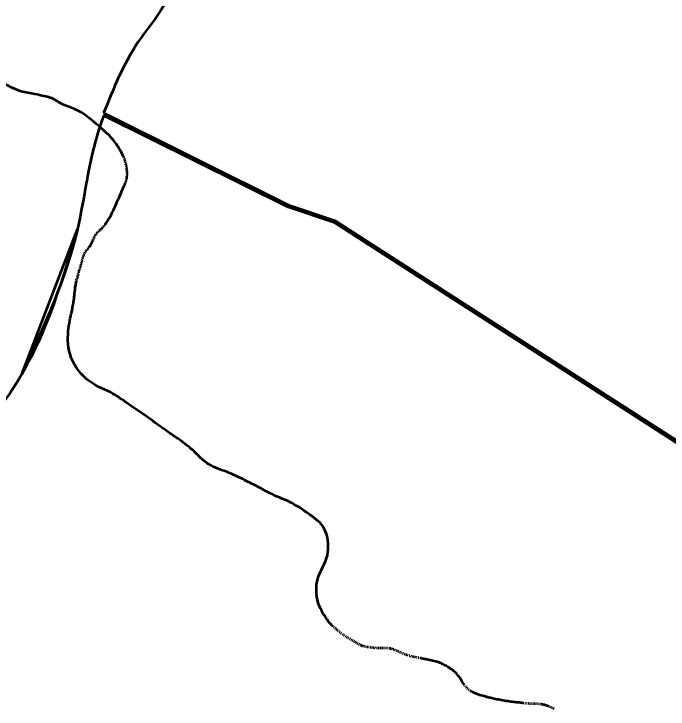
# Model space of a CAD drawing. Extents: x -1643653 to 4543381, y 1624270 to 13878484.
# Drawn here: x 811064 to 811736, y 9016856 to 9017569 of the extents above; entities that cross this region are included whole.
import ezdxf

# ---------------------------------------------------------------- set-up
doc = ezdxf.new("R2010")
doc.units = 0
doc.header["$LTSCALE"] = 200
for name, color, linetype, lineweight in [('1', 7, 'Continuous', 13), ('27', 7, 'Continuous', 53), ('28', 7, 'Continuous', 53), ('29', 7, 'Continuous', 13)]:
    doc.layers.add(name, color=color, linetype=linetype, lineweight=lineweight)

msp = doc.modelspace()

# ---------------------------------------------------------------- linework, layer by layer
at = {"layer": '1', "lineweight": 25}
for p, q in [((811177.4, 9017421.1), (811177.8, 9017420.3)), ((811178.1, 9017419.5), (811178.3, 9017418.7)), ((811178.6, 9017417.9), (811178.8, 9017417)), ((811179.1, 9017416.1), (811179.3, 9017415.2)), ((811179.5, 9017414.2), (811179.7, 9017413.3)), ((811179.9, 9017412.3), (811180.1, 9017411.3)), ((811180.2, 9017410.4), (811180.3, 9017409.5)), ((811180.4, 9017408.6), (811180.5, 9017407.8)), ((811180.5, 9017407), (811180.6, 9017406.2)), ((811180.6, 9017405.5), (811180.6, 9017404.7)), ((811179.8, 9017398.3), (811179.6, 9017397.6)), ((811180.2, 9017399.8), (811180, 9017399.1)), ((811180.4, 9017401.2), (811180.3, 9017400.6)), ((811180.5, 9017402.6), (811180.4, 9017402)), ((811180.5, 9017404), (811180.5, 9017403.3)), ((811179.3, 9017396.7), (811179, 9017395.8)), ((811153.9, 9017348.2), (811153.5, 9017347.9)), ((811154.7, 9017349), (811154.3, 9017348.6)), ((811155.6, 9017349.9), (811155.2, 9017349.4)), ((811156.6, 9017351), (811156.1, 9017350.4)), ((811157.7, 9017352.5), (811157.1, 9017351.7)), ((811147.8, 9017341.5), (811147.4, 9017340.8)), ((811148.5, 9017342.7), (811148.1, 9017342.1)), ((811149.2, 9017343.8), (811148.8, 9017343.2)), ((811150.1, 9017344.8), (811149.7, 9017344.3)), ((811151.1, 9017345.8), (811150.6, 9017345.3)), ((811152.1, 9017346.7), (811151.6, 9017346.2)), ((811153.1, 9017347.5), (811152.6, 9017347.1)), ((811146.4, 9017338.6), (811146, 9017337.7)), ((811147.1, 9017340.2), (811146.7, 9017339.4)), ((811140.3, 9017327.9), (811139.7, 9017327.2)), ((811141.5, 9017329.3), (811140.9, 9017328.6)), ((811135.6, 9017320), (811135.3, 9017319.1)), ((811136.3, 9017321.8), (811135.9, 9017320.9)), ((811137.1, 9017323.5), (811136.7, 9017322.7)), ((811138, 9017325.1), (811137.5, 9017324.4)), ((811139.1, 9017326.6), (811138.5, 9017325.8)), ((811133.7, 9017313.1), (811133.5, 9017312.3)), ((811134.1, 9017314.8), (811133.9, 9017314)), ((811134.6, 9017316.5), (811134.4, 9017315.6)), ((811135.1, 9017318.2), (811134.8, 9017317.4)), ((811131.8, 9017306.7), (811131.5, 9017305.9)), ((811132.3, 9017308.3), (811132, 9017307.5)), ((811132.8, 9017309.9), (811132.6, 9017309.1)), ((811133.3, 9017311.5), (811133.1, 9017310.7)), ((811129.7, 9017298.8), (811129.5, 9017298.1)), ((811130.1, 9017300.3), (811129.9, 9017299.6)), ((811130.5, 9017301.9), (811130.3, 9017301.1)), ((811130.9, 9017303.5), (811130.7, 9017302.7)), ((811131.3, 9017305.1), (811131.1, 9017304.3)), ((811128.8, 9017295.8), (811128.6, 9017294.9)), ((811129.3, 9017297.4), (811129.1, 9017296.7))]:
    msp.add_line(p, q, dxfattribs=at)
at = {"layer": '1', "lineweight": 53}
for p, q in [((811178.1, 9017419.5), (811177.8, 9017420.3)), ((811178.6, 9017417.9), (811178.3, 9017418.7)), ((811179.1, 9017416.1), (811178.8, 9017417)), ((811179.5, 9017414.2), (811179.3, 9017415.2)), ((811179.9, 9017412.3), (811179.7, 9017413.3)), ((811180.2, 9017410.4), (811180.1, 9017411.3)), ((811180.4, 9017408.6), (811180.3, 9017409.5)), ((811180.5, 9017407), (811180.5, 9017407.8)), ((811180.6, 9017405.5), (811180.6, 9017406.2)), ((811179.8, 9017398.3), (811180, 9017399.1)), ((811180.2, 9017399.8), (811180.3, 9017400.6)), ((811180.4, 9017401.2), (811180.4, 9017402)), ((811180.5, 9017404), (811180.6, 9017404.7)), ((811180.5, 9017402.6), (811180.5, 9017403.3)), ((811179.3, 9017396.7), (811179.6, 9017397.6)), ((811153.9, 9017348.2), (811154.3, 9017348.6)), ((811154.7, 9017349), (811155.2, 9017349.4)), ((811155.6, 9017349.9), (811156.1, 9017350.4)), ((811156.6, 9017351), (811157.1, 9017351.7)), ((811147.8, 9017341.5), (811148.1, 9017342.1)), ((811148.5, 9017342.7), (811148.8, 9017343.2)), ((811149.2, 9017343.8), (811149.7, 9017344.3)), ((811150.1, 9017344.8), (811150.6, 9017345.3)), ((811151.1, 9017345.8), (811151.6, 9017346.2)), ((811152.1, 9017346.7), (811152.6, 9017347.1)), ((811153.1, 9017347.5), (811153.5, 9017347.9)), ((811146.4, 9017338.6), (811146.7, 9017339.4)), ((811147.1, 9017340.2), (811147.4, 9017340.8)), ((811139.1, 9017326.6), (811139.7, 9017327.2)), ((811140.3, 9017327.9), (811140.9, 9017328.6)), ((811135.6, 9017320), (811135.9, 9017320.9)), ((811136.3, 9017321.8), (811136.7, 9017322.7)), ((811137.1, 9017323.5), (811137.5, 9017324.4)), ((811138, 9017325.1), (811138.5, 9017325.8)), ((811133.7, 9017313.1), (811133.9, 9017314)), ((811134.1, 9017314.8), (811134.4, 9017315.6)), ((811134.6, 9017316.5), (811134.8, 9017317.4)), ((811135.1, 9017318.2), (811135.3, 9017319.1)), ((811131.3, 9017305.1), (811131.5, 9017305.9)), ((811131.8, 9017306.7), (811132, 9017307.5)), ((811132.3, 9017308.3), (811132.6, 9017309.1)), ((811132.8, 9017309.9), (811133.1, 9017310.7)), ((811133.3, 9017311.5), (811133.5, 9017312.3)), ((811129.7, 9017298.8), (811129.9, 9017299.6)), ((811130.1, 9017300.3), (811130.3, 9017301.1)), ((811130.5, 9017301.9), (811130.7, 9017302.7)), ((811130.9, 9017303.5), (811131.1, 9017304.3)), ((811128.8, 9017295.8), (811129.1, 9017296.7)), ((811129.3, 9017297.4), (811129.5, 9017298.1)), ((811393.5, 9016939.1), (811392.8, 9016939.7)), ((811394.7, 9016938.1), (811394.1, 9016938.6)), ((811395.8, 9016937.1), (811395.3, 9016937.6)), ((811396.9, 9016936.2), (811396.3, 9016936.7)), ((811398, 9016935.2), (811397.4, 9016935.7)), ((811399.3, 9016934.1), (811398.6, 9016934.6)), ((811400.7, 9016933), (811400, 9016933.5)), ((811402.2, 9016931.8), (811401.5, 9016932.4)), ((811403.8, 9016930.7), (811403, 9016931.3)), ((811405.3, 9016929.7), (811404.6, 9016930.2)), ((811406.8, 9016928.8), (811406.1, 9016929.2)), ((811408.3, 9016927.9), (811407.6, 9016928.3)), ((811409.7, 9016927.1), (811409, 9016927.5)), ((811411.1, 9016926.3), (811410.4, 9016926.7)), ((811412.5, 9016925.5), (811411.8, 9016925.9)), ((811413.8, 9016924.8), (811413.2, 9016925.2)), ((811415.2, 9016924), (811414.5, 9016924.4)), ((811416.5, 9016923.2), (811415.8, 9016923.6)), ((811417.8, 9016922.4), (811417.2, 9016922.8)), ((811419.1, 9016921.7), (811418.4, 9016922)), ((811420.3, 9016921.1), (811419.7, 9016921.3)), ((811421.4, 9016920.5), (811420.8, 9016920.8)), ((811422.4, 9016920.2), (811421.9, 9016920.3)), ((811423.5, 9016919.8), (811423, 9016920)), ((811424.7, 9016919.6), (811424.1, 9016919.7)), ((811426, 9016919.4), (811425.3, 9016919.5)), ((811427.5, 9016919.1), (811426.7, 9016919.2)), ((811429.1, 9016918.9), (811428.3, 9016919)), ((811430.7, 9016918.7), (811429.9, 9016918.8)), ((811432.3, 9016918.5), (811431.5, 9016918.6)), ((811433.8, 9016918.4), (811433, 9016918.4)), ((811435.1, 9016918.2), (811434.5, 9016918.3)), ((811436.5, 9016918.2), (811435.8, 9016918.2)), ((811437.7, 9016918.1), (811437.1, 9016918.1)), ((811439, 9016918), (811438.4, 9016918.1)), ((811440.2, 9016918), (811439.6, 9016918)), ((811441.4, 9016918), (811440.8, 9016918)), ((811442.6, 9016918), (811442, 9016918)), ((811443.7, 9016918), (811443.2, 9016918)), ((811444.8, 9016918), (811444.3, 9016918)), ((811445.9, 9016918), (811445.3, 9016918)), ((811446.9, 9016918), (811446.4, 9016918)), ((811448.3, 9016917.9), (811447.8, 9016917.9)), ((811449.8, 9016917.8), (811449.3, 9016917.8)), ((811450.8, 9016917.6), (811450.3, 9016917.7)), ((811452, 9016917.3), (811451.4, 9016917.5)), ((811453.2, 9016917), (811452.6, 9016917.2)), ((811454.4, 9016916.6), (811453.8, 9016916.8)), ((811455.7, 9016916.1), (811455.1, 9016916.3)), ((811457, 9016915.5), (811456.3, 9016915.8)), ((811458.3, 9016914.8), (811457.7, 9016915.2)), ((811459.7, 9016914.2), (811459, 9016914.5)), ((811461.2, 9016913.5), (811460.5, 9016913.8)), ((811462.7, 9016912.8), (811461.9, 9016913.2)), ((811464.2, 9016912.2), (811463.5, 9016912.5)), ((811465.8, 9016911.5), (811465, 9016911.8)), ((811467.5, 9016911), (811466.7, 9016911.2)), ((811469.2, 9016910.5), (811468.4, 9016910.7)), ((811470.9, 9016910), (811470.1, 9016910.2)), ((811472.5, 9016909.6), (811471.7, 9016909.8)), ((811474, 9016909.2), (811473.3, 9016909.4)), ((811475.4, 9016908.9), (811474.7, 9016909.1)), ((811476.8, 9016908.6), (811476.1, 9016908.8)), ((811478.4, 9016908.3), (811477.6, 9016908.5)), ((811480.1, 9016908), (811479.2, 9016908.2)), ((811482.1, 9016907.6), (811481.1, 9016907.8)), ((811528, 9016878.7), (811527.4, 9016879.4)), ((811529.1, 9016877.4), (811528.6, 9016878)), ((811530.3, 9016876.2), (811529.7, 9016876.8)), ((811531.7, 9016875.1), (811531, 9016875.7)), ((811589.6, 9016861.3), (811588.6, 9016861.4)), ((811591.3, 9016861.2), (811590.5, 9016861.2)), ((811592.8, 9016861.1), (811592.1, 9016861.1)), ((811594.2, 9016861), (811593.5, 9016861)), ((811595.4, 9016861), (811594.8, 9016861)), ((811596.6, 9016861), (811596, 9016861)), ((811597.8, 9016861), (811597.2, 9016861)), ((811599, 9016860.9), (811598.4, 9016860.9)), ((811600.4, 9016860.9), (811599.7, 9016860.9)), ((811601.9, 9016860.8), (811601.1, 9016860.8)), ((811603.7, 9016860.6), (811602.8, 9016860.7)), ((811615.4, 9016857.3), (811614.5, 9016857.7)), ((811617.1, 9016856.5), (811616.2, 9016856.9)), ((811618.8, 9016855.7), (811618, 9016856.1))]:
    msp.add_line(p, q, dxfattribs=at)
at = {"layer": '1'}
msp.add_line((811129.5, 9017347.9), (811072.6, 9017199.4), dxfattribs=at)
msp.add_lwpolyline([(811155.2, 9017461.2), (811156.5, 9017464.7), (811156.5, 9017464.7), (811160, 9017462.9), (811163, 9017464.1), (811156.5, 9017467.3), (811156.5, 9017467.3)], dxfattribs=at)
at = {"layer": '1', "lineweight": 25}
msp.add_lwpolyline([(811170.6, 9017434.5), (811171.3, 9017433.4), (811172, 9017432.2), (811172.7, 9017431), (811173.4, 9017429.8), (811174, 9017428.5), (811174.6, 9017427.3), (811175.2, 9017426.1), (811175.7, 9017424.9)], dxfattribs=at)
at = {"layer": '1', "lineweight": 53}
for points in [[(811177.4, 9017421.1), (811177.1, 9017422), (811176.7, 9017422.9), (811176.2, 9017423.9), (811175.7, 9017424.9)], [(811157.7, 9017352.5), (811158.4, 9017353.4), (811159, 9017354.3), (811159.7, 9017355.3), (811160.3, 9017356.2), (811161, 9017357.2), (811161.6, 9017358.2), (811162.2, 9017359.2), (811162.8, 9017360.1), (811163.4, 9017361.2), (811164.1, 9017362.3), (811164.7, 9017363.6), (811165.4, 9017365), (811166.2, 9017366.6), (811167.1, 9017368.5), (811168, 9017370.6), (811169, 9017372.9), (811170.1, 9017375.4), (811171.2, 9017378), (811172.3, 9017380.5), (811173.4, 9017383), (811174.4, 9017385.3), (811175.3, 9017387.5), (811176.2, 9017389.4), (811176.9, 9017391), (811177.5, 9017392.5), (811178.1, 9017393.7), (811178.5, 9017394.8), (811179, 9017395.8)], [(811141.5, 9017329.3), (811142.1, 9017330.1), (811142.7, 9017330.9), (811143.2, 9017331.8), (811143.7, 9017332.7), (811144.2, 9017333.7), (811144.7, 9017334.7), (811145.2, 9017335.7), (811145.6, 9017336.7), (811146, 9017337.7)], [(811120, 9017239.9), (811120.2, 9017243), (811120.5, 9017246), (811120.9, 9017248.9), (811121.3, 9017251.7), (811121.8, 9017254.3), (811122.3, 9017256.8), (811122.8, 9017259.1), (811123.2, 9017261.2), (811123.7, 9017263.2), (811124.1, 9017265), (811124.4, 9017266.6), (811124.7, 9017268), (811125, 9017269.4), (811125.2, 9017270.7), (811125.5, 9017272), (811125.7, 9017273.4), (811125.9, 9017274.8), (811126.1, 9017276.4), (811126.3, 9017278.2), (811126.5, 9017280.1), (811126.7, 9017282), (811127, 9017284), (811127.2, 9017286), (811127.4, 9017287.9), (811127.7, 9017289.7), (811127.9, 9017291.3), (811128.2, 9017292.7), (811128.4, 9017293.9), (811128.6, 9017294.9)], [(811200.2, 9017156.1), (811197.9, 9017157.7), (811195.8, 9017159.2), (811193.6, 9017160.6), (811191.6, 9017162), (811189.5, 9017163.4), (811187.5, 9017164.8), (811185.5, 9017166.1), (811183.5, 9017167.5), (811181.5, 9017168.9), (811179.5, 9017170.3), (811177.5, 9017171.8), (811175.4, 9017173.2), (811173.2, 9017174.7), (811171, 9017176.2), (811168.6, 9017177.7), (811166.1, 9017179.2), (811163.4, 9017180.6), (811160.5, 9017182), (811157.5, 9017183.4), (811154.4, 9017184.9), (811151.3, 9017186.4), (811148.1, 9017188.1), (811144.9, 9017189.9), (811141.9, 9017191.9), (811138.9, 9017194.2), (811136.1, 9017196.8), (811133.4, 9017199.6), (811130.9, 9017202.6), (811128.7, 9017205.8), (811126.6, 9017209.1), (811124.8, 9017212.6), (811123.3, 9017216.1), (811122.1, 9017219.6), (811121.2, 9017223.1), (811120.5, 9017226.6), (811120.1, 9017230), (811119.9, 9017233.4), (811119.8, 9017236.7), (811120, 9017239.9)], [(811256.6, 9017112.8), (811255.6, 9017113.7), (811254.7, 9017114.7), (811253.7, 9017115.6), (811252.8, 9017116.6), (811251.8, 9017117.5), (811250.8, 9017118.5), (811249.9, 9017119.5), (811248.9, 9017120.4), (811247.9, 9017121.3), (811246.9, 9017122.2), (811245.8, 9017123.1), (811244.8, 9017124), (811243.8, 9017124.8), (811242.7, 9017125.7), (811241.7, 9017126.5), (811240.6, 9017127.3), (811239.6, 9017128.1), (811238.5, 9017128.9), (811237.4, 9017129.8), (811236.3, 9017130.6), (811235.1, 9017131.5), (811233.8, 9017132.4), (811232.5, 9017133.3), (811231.1, 9017134.3), (811229.6, 9017135.3), (811228, 9017136.4), (811226.2, 9017137.6), (811224.4, 9017138.8), (811222.5, 9017140.1), (811220.5, 9017141.5), (811218.5, 9017142.9), (811216.3, 9017144.4), (811214.1, 9017146), (811211.8, 9017147.7), (811209.5, 9017149.3), (811207.2, 9017151.1), (811204.8, 9017152.8), (811202.5, 9017154.4), (811200.2, 9017156.1)], [(811315.5, 9017083.1), (811314.2, 9017083.8), (811312.9, 9017084.5), (811311.6, 9017085.2), (811310.2, 9017085.9), (811308.7, 9017086.7), (811307, 9017087.6), (811305.2, 9017088.5), (811303.2, 9017089.5), (811301.1, 9017090.6), (811298.9, 9017091.7), (811296.6, 9017092.8), (811294.3, 9017093.9), (811292, 9017095), (811289.8, 9017096), (811287.6, 9017097), (811285.6, 9017097.8), (811283.6, 9017098.6), (811281.8, 9017099.3), (811280.1, 9017099.9), (811278.5, 9017100.5), (811276.9, 9017101.1), (811275.4, 9017101.6), (811274.1, 9017102.1), (811272.7, 9017102.6), (811271.5, 9017103.2), (811270.2, 9017103.7), (811269, 9017104.2), (811267.9, 9017104.8), (811266.8, 9017105.4), (811265.7, 9017106), (811264.7, 9017106.6), (811263.6, 9017107.3), (811262.6, 9017108), (811261.6, 9017108.7), (811260.5, 9017109.5), (811259.6, 9017110.3), (811258.6, 9017111.1), (811257.6, 9017111.9), (811256.6, 9017112.8)], [(811382.6, 9017041.2), (811381.4, 9017043.1), (811380.1, 9017044.9), (811378.6, 9017046.6), (811376.9, 9017048.2), (811374.9, 9017049.9), (811372.8, 9017051.6), (811370.4, 9017053.4), (811367.8, 9017055.3), (811365.2, 9017057.2), (811362.4, 9017059.1), (811359.7, 9017060.9), (811357, 9017062.6), (811354.5, 9017064.2), (811352.2, 9017065.6), (811350.1, 9017066.8), (811348.3, 9017067.7), (811346.6, 9017068.5), (811345.1, 9017069.2), (811343.7, 9017069.8), (811342.4, 9017070.3), (811341.1, 9017070.8), (811339.8, 9017071.3), (811338.4, 9017071.9), (811336.9, 9017072.5), (811335.4, 9017073.2), (811333.9, 9017073.8), (811332.4, 9017074.5), (811330.9, 9017075.2), (811329.3, 9017076), (811327.8, 9017076.7), (811326.4, 9017077.5), (811324.9, 9017078.2), (811323.5, 9017078.9), (811322.1, 9017079.6), (811320.7, 9017080.4), (811319.3, 9017081.1), (811318, 9017081.8), (811316.8, 9017082.5), (811315.5, 9017083.1)], [(811392.1, 9016940.3), (811391.2, 9016941.1), (811390.3, 9016941.9), (811389.4, 9016943), (811388.3, 9016944.2), (811387.1, 9016945.7), (811385.8, 9016947.3), (811384.5, 9016949.3), (811383, 9016951.4), (811381.6, 9016953.7), (811380.3, 9016956.2), (811379, 9016958.9), (811377.8, 9016961.7), (811376.8, 9016964.6), (811376, 9016967.6), (811375.4, 9016970.7), (811375, 9016973.8), (811374.8, 9016977), (811374.8, 9016980.2), (811375.1, 9016983.3), (811375.6, 9016986.5), (811376.4, 9016989.6), (811377.5, 9016992.6), (811378.7, 9016995.6), (811380, 9016998.5), (811381.4, 9017001.4), (811382.8, 9017004.3), (811384.1, 9017007.3), (811385.2, 9017010.3), (811386.1, 9017013.3), (811386.7, 9017016.4), (811387.1, 9017019.6), (811387.1, 9017022.7), (811387, 9017025.8), (811386.6, 9017028.8), (811386.1, 9017031.7), (811385.4, 9017034.4), (811384.6, 9017036.9), (811383.6, 9017039.2), (811382.6, 9017041.2)], [(811526.8, 9016880.1), (811526.2, 9016881), (811525.6, 9016882), (811524.9, 9016883.1), (811524.2, 9016884.3), (811523.4, 9016885.5), (811522.6, 9016886.8), (811521.7, 9016888.1), (811520.7, 9016889.4), (811519.7, 9016890.7), (811518.7, 9016891.9), (811517.5, 9016893.1), (811516.3, 9016894.1), (811515.1, 9016895.1), (811513.9, 9016896), (811512.6, 9016896.9), (811511.4, 9016897.7), (811510.2, 9016898.5), (811509, 9016899.2), (811507.9, 9016899.8), (811506.8, 9016900.4), (811505.8, 9016901), (811504.7, 9016901.6), (811503.7, 9016902.1), (811502.6, 9016902.6), (811501.4, 9016903), (811500.1, 9016903.5), (811498.8, 9016903.9), (811497.3, 9016904.3), (811495.8, 9016904.7), (811494.3, 9016905), (811492.8, 9016905.4), (811491.2, 9016905.7), (811489.7, 9016906), (811488.2, 9016906.3), (811486.9, 9016906.6), (811485.6, 9016906.9), (811484.3, 9016907.1), (811483.2, 9016907.3), (811482.1, 9016907.6)], [(811534.1, 9016873.5), (811533.3, 9016874), (811532.4, 9016874.6)], [(811587.6, 9016861.5), (811586.6, 9016861.6), (811585.5, 9016861.8), (811584.3, 9016861.9), (811583, 9016862.1), (811581.7, 9016862.2), (811580.3, 9016862.4), (811578.9, 9016862.5), (811577.4, 9016862.7), (811575.9, 9016862.9), (811574.4, 9016863.1), (811572.8, 9016863.3), (811571.2, 9016863.6), (811569.6, 9016863.8), (811567.9, 9016864.1), (811566.3, 9016864.3), (811564.7, 9016864.6), (811563.1, 9016864.9), (811561.6, 9016865.2), (811560.1, 9016865.5), (811558.7, 9016865.8), (811557.3, 9016866), (811556, 9016866.3), (811554.8, 9016866.6), (811553.5, 9016866.9), (811552.3, 9016867.2), (811551, 9016867.6), (811549.7, 9016867.9), (811548.4, 9016868.3), (811547, 9016868.7), (811545.6, 9016869.1), (811544.1, 9016869.5), (811542.7, 9016869.9), (811541.2, 9016870.4), (811539.9, 9016870.9), (811538.5, 9016871.4), (811537.3, 9016871.9), (811536.1, 9016872.4), (811535.1, 9016872.9), (811534.1, 9016873.5)], [(811613.6, 9016858.1), (811612.7, 9016858.5), (811611.7, 9016858.9), (811610.8, 9016859.2), (811609.8, 9016859.5), (811608.8, 9016859.8), (811607.7, 9016860), (811606.7, 9016860.2), (811605.7, 9016860.4), (811604.7, 9016860.5)]]:
    msp.add_lwpolyline(points, dxfattribs=at)
at = {"layer": '1', "lineweight": 25}
msp.add_spline([(814781, 9009175.5), (814787.2, 9009173.4), (814796.9, 9009173.4), (814799.4, 9009172.4), (814805.1, 9009174.5), (814805.6, 9009176.5), (814811.7, 9009179.5), (814811.7, 9009179.5), (814801.5, 9009181), (814790.7, 9009181.5), (814784.1, 9009183.1), (814777.4, 9009185.1), (814778.4, 9009175.5)], degree=3, dxfattribs=at)
at = {"layer": '1'}
for points in [[(811156.5, 9017467.3), (811191.7, 9017539.8), (811208.3, 9017562.6), (811354.3, 9017927), (811474.8, 9018062.6), (811559.2, 9018124.5), (811596.3, 9018147.2), (811629.5, 9018164.9), (811752, 9018207.7), (811822.1, 9018216.3), (811898.4, 9018200.7), (811974.6, 9018163.5), (812039.3, 9018123.8), (812132.1, 9018090.4), (812156.3, 9018094.1), (812202.2, 9018092.6), (812299, 9018091), (812407.2, 9018091.8)], [(811072.6, 9017199.4), (811129.5, 9017347.9), (811151.7, 9017450.8), (811155.2, 9017461.2)], [(810768.5, 9017027.9), (810797.8, 9017036.5), (810834.8, 9017052.8), (810950.9, 9017081.6), (811016.1, 9017127.1), (811072.6, 9017199.4), (811129.5, 9017347.9)]]:
    msp.add_spline(points, degree=3, dxfattribs=at)
at = {"layer": '1', "lineweight": 53}
msp.add_spline([(811176, 9017424.4), (811168.4, 9017437.1), (811151.8, 9017453.6), (811127, 9017471.2), (811113, 9017476.9), (811101.7, 9017483), (811095.6, 9017484.5), (811086, 9017486.7), (811071.7, 9017489.5), (811052.8, 9017498.6), (811035.4, 9017507.6), (811016.5, 9017514.3), (810992, 9017521.2), (810980, 9017523.4), (810957.8, 9017534.3), (810949.6, 9017538.4), (810940.7, 9017543.6), (810935.5, 9017548.4), (810928.1, 9017556.7), (810922.9, 9017562.8), (810913.3, 9017573.8), (810908.8, 9017577.5), (810899.2, 9017585.6), (810889, 9017591.7), (810872.9, 9017601.9), (810856.6, 9017609), (810845.6, 9017611.2), (810822.7, 9017613), (810805.2, 9017614.7), (810792.6, 9017616), (810786.2, 9017618.6), (810779.3, 9017623.8), (810769.3, 9017636), (810763.7, 9017644), (810761.4, 9017653.3), (810761.7, 9017666.6), (810761.1, 9017681.4), (810755.6, 9017693.6), (810751, 9017702), (810750.4, 9017712.8), (810754.2, 9017722), (810761.1, 9017731.9), (810767.8, 9017740.6), (810788.7, 9017769.9), (810807.2, 9017798.1), (810817.1, 9017813.7), (810835.1, 9017852.7), (810860.6, 9017911.6), (810872.8, 9017954), (810882.1, 9018014.1), (810883.6, 9018033.8), (810871.4, 9018054.1), (810856.3, 9018063.7), (810829, 9018067.5), (810803.8, 9018070.1)], degree=3, dxfattribs=at)
at = {"layer": '27', "lineweight": 13}
msp.add_line((811129.5, 9017347.9), (811072.6, 9017199.4), dxfattribs=at)
msp.add_lwpolyline([(811155.2, 9017461.2), (811156.5, 9017464.7), (811156.5, 9017464.7), (811160, 9017462.9), (811163, 9017464.1), (811156.5, 9017467.3), (811156.5, 9017467.3)], dxfattribs=at)
for points in [[(811156.5, 9017467.3), (811191.7, 9017539.8), (811208.3, 9017562.6), (811354.3, 9017927), (811474.8, 9018062.6), (811559.2, 9018124.5), (811596.3, 9018147.2), (811629.5, 9018164.9), (811752, 9018207.7), (811822.1, 9018216.3), (811898.4, 9018200.7), (811974.6, 9018163.5), (812039.3, 9018123.8), (812132.1, 9018090.4), (812156.3, 9018094.1), (812202.2, 9018092.6), (812299, 9018091), (812407.2, 9018091.8)], [(811072.6, 9017199.4), (811129.5, 9017347.9), (811151.7, 9017450.8), (811155.2, 9017461.2)], [(810768.5, 9017027.9), (810797.8, 9017036.5), (810834.8, 9017052.8), (810950.9, 9017081.6), (811016.1, 9017127.1), (811072.6, 9017199.4), (811129.5, 9017347.9)]]:
    msp.add_spline(points, degree=3, dxfattribs=at)
at = {"layer": '28'}
msp.add_line((811072.6, 9017199.4), (811129.5, 9017347.9), dxfattribs=at)
msp.add_lwpolyline([(812039.2, 9016938.8), (811393.9, 9017354.4), (811345.9, 9017370.5), (811156.5, 9017464.7), (811156.5, 9017464.7)], dxfattribs=at)
for points in [[(811156.5, 9017464.7), (811151.7, 9017450.8), (811129.5, 9017347.9), (811072.6, 9017199.4)], [(811129.5, 9017347.9), (811072.6, 9017199.4), (811016.1, 9017127.1), (810950.9, 9017081.6), (810834.8, 9017052.8), (810797.8, 9017036.5), (810767.8, 9017027.7)]]:
    msp.add_spline(points, degree=3, dxfattribs=at)
at = {"layer": '29', "lineweight": 53}
msp.add_line((811156.5, 9017467.3), (811156.5, 9017467.3), dxfattribs=at)
msp.add_lwpolyline([(811156.5, 9017467.3), (811345.9, 9017373.1), (811393.9, 9017357.1), (812039.2, 9016941.5), (812109.6, 9016943.1)], dxfattribs=at)
msp.add_spline([(812407.2, 9018091.8), (812299, 9018091), (812202.2, 9018092.6), (812156.3, 9018094.1), (812132.1, 9018090.4), (812039.3, 9018123.8), (811974.6, 9018163.5), (811898.4, 9018200.7), (811822.1, 9018216.3), (811752, 9018207.7), (811629.5, 9018164.9), (811596.3, 9018147.2), (811559.2, 9018124.5), (811474.8, 9018062.6), (811354.3, 9017927), (811208.3, 9017562.6), (811191.7, 9017539.8), (811156.5, 9017467.3)], degree=3, dxfattribs=at)

doc.saveas('drawing.dxf')
